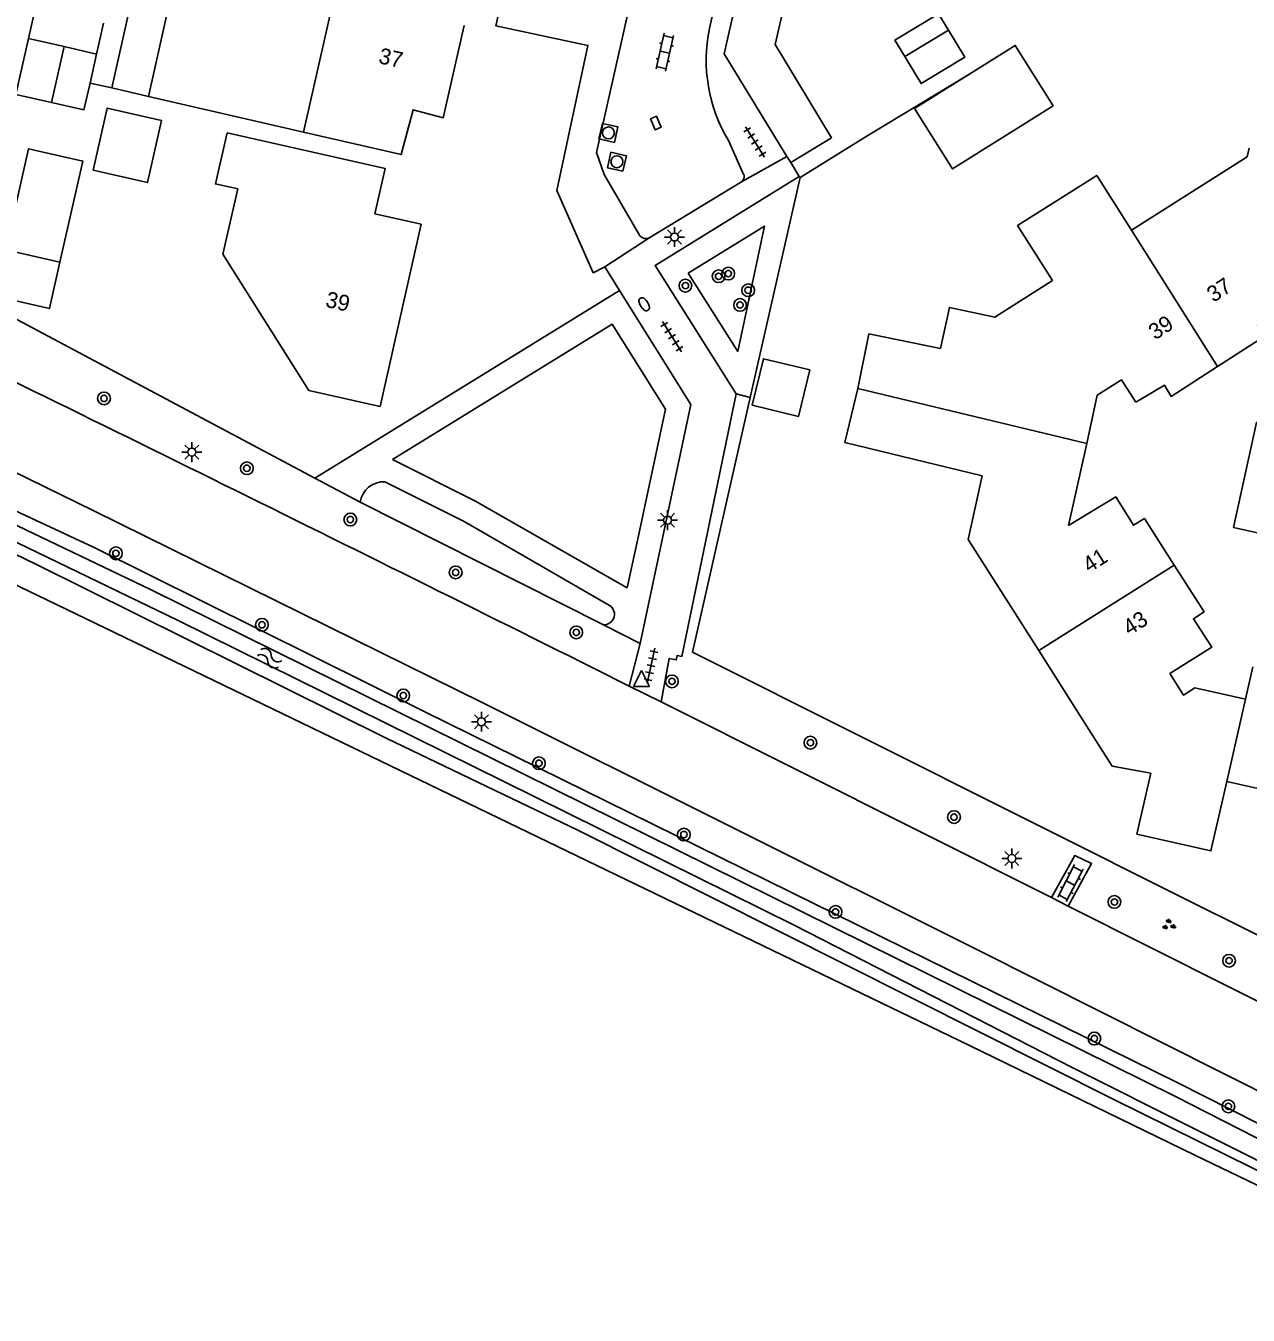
# Model space of a CAD drawing. Extents: x 128999 to 131010, y 395498 to 399007.
# Drawn here: x 129173.8 to 129250.6, y 398417.5 to 398498.5 of the extents above; entities that cross this region are included whole.
import ezdxf

# ---------------------------------------------------------------- set-up
doc = ezdxf.new("R2010")
doc.units = 0
for name, color, linetype in [('gg-afsc-erfafscheiding', 7, 'Continuous'), ('gg-afsc-hekwerk', 7, 'Continuous'), ('gg-anno-huisnummerreeks BGT', 7, 'Continuous'), ('gg-bbg-bijgebouw', 7, 'Continuous'), ('gg-bbg-gedigitaliseerde bebouwing', 7, 'Continuous'), ('gg-bbg-gedigitaliseerde bijgebouw', 7, 'Continuous'), ('gg-bbg-hoofdgebouw', 7, 'Continuous'), ('gg-bbg-luifel en loopbrug', 7, 'Continuous'), ('gg-bbg-tussenscheiding', 7, 'Continuous'), ('gg-knt-verharding', 7, 'Continuous'), ('gg-kntw-bovenkant insteek waterloop', 7, 'Continuous'), ('gg-kntw-waterlijn', 7, 'Continuous'), ('gt-grn-groengrens', 7, 'Continuous'), ('gt-grn-vlakafsluiter', 7, 'Continuous'), ('gt-grn-weggrens', 7, 'Continuous'), ('gt-symb-boom', 7, 'Continuous'), ('gt-symb-brandkraan', 7, 'Continuous'), ('gt-symb-groenvak', 7, 'Continuous'), ('gt-symb-klinker verharding', 7, 'Continuous'), ('gt-symb-kolk', 7, 'Continuous'), ('gt-symb-lichtmast', 7, 'Continuous'), ('gt-symb-rioolschacht', 7, 'Continuous'), ('gt-symb-tegel verharding', 7, 'Continuous'), ('gt-symb-waterafsluiter', 7, 'Continuous'), ('gt-symb-watersymbool', 7, 'Continuous')]:
    doc.layers.add(name, color=color, linetype=linetype)

# ---------------------------------------------------------------- blocks, each defined once
blk = doc.blocks.new('gt0-TEG1')
at = {"layer": 'gt-symb-tegel verharding'}
for p, q in [((-1.125, 0), (1.125, 0)), ((-0.9, -0.25), (-0.9, 0.25)), ((-0.45, -0.25), (-0.45, 0.25)), ((0, -0.25), (0, 0.25)), ((0.45, -0.25), (0.45, 0.25)), ((0.9, -0.25), (0.9, 0.25))]:
    blk.add_line(p, q, dxfattribs=at)
blk = doc.blocks.new('gt0-RS')
at = {"layer": 'gt-symb-rioolschacht'}
blk.add_lwpolyline([(-0.5, -0.5), (0.5, -0.5), (0.5, 0.5), (-0.5, 0.5)], close=True, dxfattribs=at)
blk.add_circle((0, 0), 0.375, dxfattribs=at)
blk = doc.blocks.new('gt0-BR')
at = {"layer": 'gt-symb-brandkraan'}
for centre, radius, start, end in [((-0.244, 0), 0.206, 107.56694, 252.43307), ((0.599, -2.664), 3, 106.89205, 107.56694), ((0, -0.691), 0.938, 73.10799, 106.89205), ((-0.599, -2.664), 3, 72.43309, 73.10799), ((0.244, 0), 0.206, 287.56695, 72.43309), ((0.599, 2.664), 3, 252.43307, 253.10797), ((0, 0.691), 0.938, 253.10797, 286.89206), ((-0.599, 2.664), 3, 286.89206, 287.56695)]:
    blk.add_arc(centre, radius, start, end, dxfattribs=at)
blk = doc.blocks.new('gt0-KOLK')
at = {"layer": 'gt-symb-kolk'}
blk.add_lwpolyline([(0, 0), (0.375, 0), (0.375, 0.4), (-0.375, 0.4), (-0.375, 0), (0, 0)], dxfattribs=at)
blk = doc.blocks.new('gt0-KL1')
at = {"layer": 'gt-symb-klinker verharding'}
for p, q in [((-1.15, 0.3), (1.15, 0.3)), ((-1, -0.3), (-1, 0.3)), ((-0.5, 0.3), (-0.5, 0.45)), ((0, -0.3), (0, 0.3)), ((0.5, 0.3), (0.5, 0.45)), ((1, -0.3), (1, 0.3)), ((-1.15, -0.3), (1.15, -0.3)), ((-0.5, -0.45), (-0.5, -0.3)), ((0.5, -0.45), (0.5, -0.3))]:
    blk.add_line(p, q, dxfattribs=at)
blk = doc.blocks.new('gt0-LMAST')
at = {"layer": 'gt-symb-lichtmast'}
for p, q in [((-0.182, 0.173), (-0.447, 0.438)), ((-0.005, 0.246), (-0.005, 0.621)), ((0.172, 0.173), (0.437, 0.438)), ((-0.255, -0.004), (-0.63, -0.004)), ((-0.182, -0.181), (-0.447, -0.446)), ((-0.005, -0.254), (-0.005, -0.629)), ((0.437, -0.446), (0.172, -0.181)), ((0.245, -0.004), (0.62, -0.004))]:
    blk.add_line(p, q, dxfattribs=at)
blk.add_circle((-0.005, -0.004), 0.25, dxfattribs=at)
blk = doc.blocks.new('gt0-BOOM')
at = {"layer": 'gt-symb-boom'}
for radius in [0.4, 0.2]:
    blk.add_circle((0, 0), radius, dxfattribs=at)
blk = doc.blocks.new('gt0-WA')
at = {"layer": 'gt-symb-watersymbool'}
for centre, start, end in [((-0.323, 0.022), 28.07249, 151.92751), ((0.427, 0.422), 208.07248, 331.92751), ((-0.323, -0.428), 28.07249, 151.92751), ((0.427, -0.028), 208.07248, 331.92751)]:
    blk.add_arc(centre, 0.425, start, end, dxfattribs=at)
blk = doc.blocks.new('gt0-WAFSL')
at = {"layer": 'gt-symb-waterafsluiter'}
for p, q in [((-0.5, -0.333), (0, 0.667)), ((0, 0.667), (0.5, -0.333)), ((0.5, -0.333), (-0.5, -0.333))]:
    blk.add_line(p, q, dxfattribs=at)
blk = doc.blocks.new('gt0-GRVAK')
at = {"layer": 'gt-symb-groenvak'}
for p, q in [((-0.11, 0.189), (-0.228, 0.24)), ((-0.182, 0.153), (0.088, 0.153)), ((-0.091, 0.211), (-0.156, 0.322)), ((-0.047, 0.214), (-0.047, 0.393)), ((-0.004, 0.211), (0.061, 0.322)), ((0.015, 0.189), (0.133, 0.24)), ((0.262, -0.052), (0.197, 0.059)), ((0.305, -0.049), (0.305, 0.13)), ((0.349, -0.052), (0.414, 0.059)), ((-0.245, -0.228), (-0.363, -0.177)), ((-0.318, -0.264), (-0.047, -0.264)), ((-0.226, -0.206), (-0.291, -0.095)), ((-0.183, -0.203), (-0.183, -0.024)), ((-0.139, -0.206), (-0.074, -0.095)), ((-0.12, -0.228), (-0.002, -0.177)), ((0.243, -0.074), (0.125, -0.023)), ((0.17, -0.11), (0.441, -0.11)), ((0.368, -0.074), (0.486, -0.023))]:
    blk.add_line(p, q, dxfattribs=at)

msp = doc.modelspace()

# ---------------------------------------------------------------- linework, layer by layer
at = {"layer": 'gg-afsc-erfafscheiding'}
for p, q in [((129226.701, 398491.643), (129233.151, 398495.539)), ((129179.18, 398494.63), (129177.809, 398494.942)), ((129191.23, 398491.86), (129181.49, 398494.1)), ((129247.38, 398443.299), (129279.701, 398427.182))]:
    msp.add_line(p, q, dxfattribs=at)
at = {"layer": 'gg-afsc-hekwerk'}
for p, q in [((129226.701, 398491.643), (129222.447, 398489.015)), ((129222.447, 398489.015), (129219.305, 398475.186))]:
    msp.add_line(p, q, dxfattribs=at)
msp.add_lwpolyline([(129219.305, 398475.186), (129215.67, 398459.184), (129247.38, 398443.299)], dxfattribs=at)
at = {"layer": 'gg-bbg-bijgebouw'}
for p, q in [((129178.22, 398496.764), (129176.182, 398497.232)), ((129177.809, 398494.942), (129178.22, 398496.764)), ((129221.853, 398489.95), (129221.617, 398490.334))]:
    msp.add_line(p, q, dxfattribs=at)
for points in [[(129221.617, 398490.334), (129217.664, 398496.77), (129218.392, 398500)], [(129221.853, 398489.95), (129224.421, 398491.501), (129220.882, 398497.362), (129221.472, 398500)], [(129175.39, 398493.72), (129177.43, 398493.26), (129177.809, 398494.942)]]:
    msp.add_lwpolyline(points, dxfattribs=at)
at = {"layer": 'gg-bbg-gedigitaliseerde bebouwing'}
for p, q in [((129250.666, 398490.841), (129250.55, 398490.31)), ((129243.28, 398485.69), (129250.55, 398490.31)), ((129233.01, 398466.26), (129233.886, 398470.262))]:
    msp.add_line(p, q, dxfattribs=at)
for points in [[(129243.28, 398485.69), (129241.088, 398489.139), (129236.115, 398485.979), (129238.306, 398482.531)], [(129231.273, 398478.264), (129231.837, 398480.844), (129234.675, 398480.224), (129238.306, 398482.531)], [(129226.076, 398475.746), (129226.771, 398479.176), (129231.273, 398478.264)], [(129226.076, 398475.746), (129225.255, 398472.343), (129233.886, 398470.262)]]:
    msp.add_lwpolyline(points, dxfattribs=at)
at = {"layer": 'gg-bbg-gedigitaliseerde bijgebouw'}
for p, q in [((129173.942, 398497.739), (129176.182, 398497.232)), ((129229.023, 398496.616), (129231.762, 398498.27)), ((129172.51, 398484.468), (129175.923, 398483.694))]:
    msp.add_line(p, q, dxfattribs=at)
for points in [[(129175.39, 398493.72), (129173.147, 398494.228), (129173.942, 398497.739)], [(129231.762, 398498.27), (129232.796, 398496.558), (129230.057, 398494.904), (129229.023, 398496.616)], [(129178.007, 398489.461), (129181.421, 398488.687), (129182.306, 398492.588), (129178.892, 398493.362), (129178.007, 398489.461)], [(129175.923, 398483.694), (129175.259, 398480.768), (129171.846, 398481.543), (129172.51, 398484.468)], [(129222.348, 398473.992), (129223.052, 398476.908), (129220.136, 398477.612), (129219.432, 398474.695), (129222.348, 398473.992)]]:
    msp.add_lwpolyline(points, dxfattribs=at)
at = {"layer": 'gg-bbg-hoofdgebouw'}
for p, q in [((129239.32, 398467.13), (129240.455, 398472.279)), ((129233.01, 398466.26), (129237.439, 398459.279)), ((129237.439, 398459.279), (129240.44, 398454.55)), ((129250.434, 398456.213), (129250.9, 398458.26))]:
    msp.add_line(p, q, dxfattribs=at)
for points in [[(129191.23, 398491.86), (129193.16, 398500.39), (129192.62, 398500.51), (129192.648, 398500.64)], [(129201.323, 398498.549), (129200.01, 398492.76), (129198.12, 398493.26), (129197.371, 398490.44), (129191.23, 398491.86)], [(129186.42, 398491.82), (129185.69, 398488.6), (129187.091, 398488.29), (129186.15, 398484.19), (129191.57, 398475.61), (129196.04, 398474.62), (129198.621, 398486.07), (129195.72, 398486.72), (129196.36, 398489.58), (129186.42, 398491.82)], [(129248.681, 398477.129), (129251.62, 398479.02), (129251.19, 398479.7), (129252.97, 398480.84)], [(129243.54, 398474.88), (129245.35, 398475.95), (129245.76, 398475.25), (129248.681, 398477.129)], [(129240.455, 398472.279), (129241.124, 398475.317), (129242.64, 398476.287), (129243.54, 398474.88)], [(129245.958, 398464.649), (129244.08, 398467.58), (129243.4, 398467.15), (129242.28, 398468.93), (129239.32, 398467.13)], [(129245.683, 398457.83), (129248.32, 398459.48), (129247.16, 398461.27), (129247.84, 398461.71), (129245.958, 398464.649)], [(129250.434, 398456.213), (129247.252, 398456.924), (129246.531, 398456.474), (129245.683, 398457.83)], [(129240.44, 398454.55), (129242.047, 398452.017), (129244.485, 398451.564), (129243.616, 398447.742), (129248.267, 398446.684), (129249.26, 398451.05)], [(129253.13, 398453.44), (129252.43, 398450.34), (129249.26, 398451.05)]]:
    msp.add_lwpolyline(points, dxfattribs=at)
at = {"layer": 'gg-bbg-luifel en loopbrug'}
for p, q in [((129180.334, 398499.768), (129179.18, 398494.63)), ((129178.22, 398496.764), (129178.659, 398498.713)), ((129182.642, 398499.239), (129181.49, 398494.1)), ((129179.18, 398494.63), (129181.49, 398494.1))]:
    msp.add_line(p, q, dxfattribs=at)
for points in [[(129173.942, 398497.739), (129174.379, 398499.678), (129176.619, 398499.173)], [(129229.023, 398496.616), (129228.403, 398497.643), (129231.142, 398499.297), (129231.762, 398498.27)], [(129229.638, 398493.337), (129235.968, 398497.305), (129238.347, 398493.51), (129232.018, 398489.542), (129229.638, 398493.337)], [(129172.51, 398484.468), (129173.948, 398490.807), (129177.361, 398490.033), (129175.923, 398483.694)]]:
    msp.add_lwpolyline(points, dxfattribs=at)
at = {"layer": 'gg-bbg-tussenscheiding'}
for p, q in [((129176.182, 398497.232), (129175.39, 398493.72)), ((129243.28, 398485.69), (129248.681, 398477.129)), ((129226.076, 398475.746), (129240.455, 398472.279)), ((129237.439, 398459.279), (129245.958, 398464.649)), ((129249.26, 398451.05), (129250.434, 398456.213))]:
    msp.add_line(p, q, dxfattribs=at)
at = {"layer": 'gg-knt-verharding'}
for p, q in [((129229.388, 398554.849), (129216.74, 398498.36)), ((129218.82, 398489.33), (129217.949, 398491.321)), ((129222.39, 398489.06), (129221.853, 398489.95)), ((129212.99, 398485.24), (129218.755, 398488.741)), ((129211.092, 398481.899), (129210.16, 398483.39)), ((129215.018, 398458.91), (129218.43, 398475.41)), ((129211.7, 398457.045), (129212.389, 398459.717)), ((129211.7, 398457.045), (129213.713, 398456.05)), ((129213.713, 398456.05), (129238.237, 398443.764)), ((129238.237, 398443.764), (129239.283, 398443.215))]:
    msp.add_line(p, q, dxfattribs=at)
for points in [[(129218.372, 398538.136), (129216.61, 398530.37), (129210.89, 398531.78), (129203.32, 398498.54), (129209.1, 398497.31), (129207.16, 398488.19), (129209.44, 398483.02), (129210.16, 398483.39)], [(129212.35, 398485.379), (129210.12, 398489.2), (129209.64, 398490.57), (129212.084, 398501.383)], [(129218.43, 398475.41), (129213.33, 398483.48), (129222.39, 398489.06)], [(129212.389, 398459.717), (129215.57, 398474.73), (129211.092, 398481.899)], [(129276.532, 398418.825), (129264.508, 398424.922), (129233.586, 398440.465), (129202.549, 398455.976), (129178.011, 398468.077), (129153.437, 398480.107)], [(129252.701, 398466.329), (129249.69, 398467.01), (129251.13, 398473.61), (129254.181, 398472.925)], [(129213.713, 398456.05), (129214.207, 398458.772), (129214.653, 398458.689), (129214.723, 398458.973), (129215.018, 398458.91)], [(129239.283, 398443.215), (129240.767, 398445.884), (129239.705, 398446.394), (129238.237, 398443.764)], [(129239.283, 398443.215), (129259.862, 398432.886), (129278.748, 398423.356)]]:
    msp.add_lwpolyline(points, dxfattribs=at)
for centre, radius, start, end in [((129226.318, 398496.382), 9.78, 168.32965, 211.1621), ((129218.54, 398489.063), 0.387, 303.70462, 43.70042), ((129212.741, 398485.637), 0.468, 213.39568, 302.09707), ((126560.32, 393150.532), 5932.023, 63.4511583, 63.9682247)]:
    msp.add_arc(centre, radius, start, end, dxfattribs=at)
at = {"layer": 'gg-kntw-bovenkant insteek waterloop'}
msp.add_line((129210.039, 398460.902), (129194.794, 398468.591), dxfattribs=at)
for points in [[(129280.555, 398412.106), (129242.164, 398431.069), (129208.512, 398447.975), (129196.429, 398453.766), (129174.449, 398464.673), (129154.091, 398474.551), (129152.6, 398475.652), (129152.271, 398476.371), (129152.363, 398476.718)], [(129153.411, 398477.239), (129178.079, 398465.753), (129198.85, 398455.422), (129246.174, 398432.112), (129281.358, 398414.302)], [(129196.342, 398469.885), (129201.325, 398467.377), (129210.361, 398462.164)]]:
    msp.add_lwpolyline(points, dxfattribs=at)
for centre, radius, start, end in [((129196.275, 398468.392), 1.494, 87.43049, 172.35518), ((129210.114, 398461.555), 0.657, 263.42013, 67.95257)]:
    msp.add_arc(centre, radius, start, end, dxfattribs=at)
at = {"layer": 'gg-kntw-waterlijn'}
msp.add_lwpolyline([(129154.11, 398476.268), (129181.606, 398463.119), (129246.041, 398431.257), (129265.244, 398421.446), (129305.625, 398401.165), (129320.049, 398393.741), (129321.027, 398393.012), (129320.983, 398392.662), (129320.633, 398392.589), (129319.51, 398392.997), (129313.189, 398396.258), (129296.823, 398404.702), (129270.709, 398417.671), (129254.869, 398425.385), (129239.539, 398433.068), (129222.069, 398442.023), (129203.825, 398451.041), (129183.343, 398461.164), (129158.744, 398473.04), (129153.62, 398475.514), (129153.151, 398476.203), (129153.485, 398476.43), (129154.11, 398476.268)], dxfattribs=at)
at = {"layer": 'gt-grn-groengrens'}
for p, q in [((129211.092, 398481.899), (129191.949, 398470.105)), ((129218.43, 398475.41), (129219.305, 398475.186))]:
    msp.add_line(p, q, dxfattribs=at)
for points in [[(129215.409, 398482.999), (129220.195, 398485.947), (129218.523, 398478.071), (129215.409, 398482.999)], [(129196.813, 398471.288), (129202.006, 398468.691), (129211.563, 398463.222), (129212.352, 398466.781), (129213.977, 398474.449), (129210.624, 398479.796), (129196.813, 398471.288)], [(129148.759, 398475.155), (129168.456, 398465.652), (129175.103, 398462.466), (129233.097, 398434.46), (129247.255, 398427.569), (129277.495, 398413.021), (129280.334, 398411.502)]]:
    msp.add_lwpolyline(points, dxfattribs=at)
at = {"layer": 'gt-grn-vlakafsluiter'}
for p, q in [((129222.39, 398489.06), (129222.447, 398489.015)), ((129191.949, 398470.105), (129164.603, 398484.655)), ((129194.794, 398468.591), (129191.949, 398470.105)), ((129210.039, 398460.902), (129212.389, 398459.717))]:
    msp.add_line(p, q, dxfattribs=at)
at = {"layer": 'gt-grn-weggrens'}
for p, q in [((129221.617, 398490.334), (129218.755, 398488.741)), ((129212.99, 398485.24), (129210.16, 398483.39))]:
    msp.add_line(p, q, dxfattribs=at)

# ---------------------------------------------------------------- block references
at = {"layer": 'gt-symb-boom'}
for p in [(129217.318, 398482.796), (129217.929, 398482.966), (129215.235, 398482.208), (129219.178, 398481.921), (129218.669, 398480.994), (129178.689, 398475.12), (129187.667, 398470.732), (129194.172, 398467.51), (129179.435, 398465.385), (129200.791, 398464.184), (129188.616, 398460.893), (129208.373, 398460.415), (129214.386, 398457.337), (129197.499, 398456.449), (129223.093, 398453.486), (129206.025, 398452.192), (129232.116, 398448.807), (129215.135, 398447.712), (129242.201, 398443.475), (129224.667, 398442.849), (129249.405, 398439.783), (129240.938, 398434.893), (129249.363, 398430.631)]:
    msp.add_blockref('gt0-BOOM', p, dxfattribs=at)
at = {"layer": 'gt-symb-brandkraan', "rotation": -57.99461679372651}
msp.add_blockref('gt0-BR', (129212.641, 398481.04), dxfattribs=at)
at = {"layer": 'gt-symb-groenvak', "rotation": -12.827123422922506}
msp.add_blockref('gt0-GRVAK', (129245.605, 398442.027), dxfattribs=at)
at = {"layer": 'gt-symb-klinker verharding'}
for p, rotation in [((129213.935, 398496.88), -102.77124256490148), ((129239.431, 398444.661), 62.40963046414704)]:
    msp.add_blockref('gt0-KL1', p, dxfattribs=dict(at, rotation=rotation))
at = {"layer": 'gt-symb-kolk', "rotation": 113.56707121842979}
msp.add_blockref('gt0-KOLK', (129213.558, 398492.507), dxfattribs=at)
at = {"layer": 'gt-symb-lichtmast'}
for p in [(129214.553, 398485.268), (129184.214, 398471.749), (129214.115, 398467.472), (129202.415, 398454.807), (129235.756, 398446.211)]:
    msp.add_blockref('gt0-LMAST', p, dxfattribs=at)
at = {"layer": 'gt-symb-rioolschacht'}
for p, rotation in [((129210.392, 398491.81), 77.2287574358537), ((129210.925, 398489.996), 77.22875743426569)]:
    msp.add_blockref('gt0-RS', p, dxfattribs=dict(at, rotation=rotation))
at = {"layer": 'gt-symb-tegel verharding'}
for p, rotation in [((129219.599, 398491.235), -57.86710413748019), ((129214.389, 398479.004), -57.86710414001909), ((129213.071, 398458.332), 77.64517308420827)]:
    msp.add_blockref('gt0-TEG1', p, dxfattribs=dict(at, rotation=rotation))
at = {"layer": 'gt-symb-waterafsluiter'}
msp.add_blockref('gt0-WAFSL', (129212.475, 398457.356), dxfattribs=at)
at = {"layer": 'gt-symb-watersymbool', "rotation": -27.97472991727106}
msp.add_blockref('gt0-WA', (129189.05, 398458.819), dxfattribs=at)

# ---------------------------------------------------------------- texts
at = {"layer": 'gg-anno-huisnummerreeks BGT'}
for s, rotation, p in [('37', 347.2, (129195.892, 398496.202)), ('37', 32.8, (129248.422, 398481.123)), ('39', 347.3, (129192.556, 398480.89)), ('39', 32.8, (129244.756, 398478.764)), ('41', 32.6, (129240.617, 398464.129)), ('43', 32.6, (129243.144, 398460.185))]:
    msp.add_text(s, height=1, rotation=rotation, dxfattribs=at).set_placement(p)

doc.saveas('drawing.dxf')
